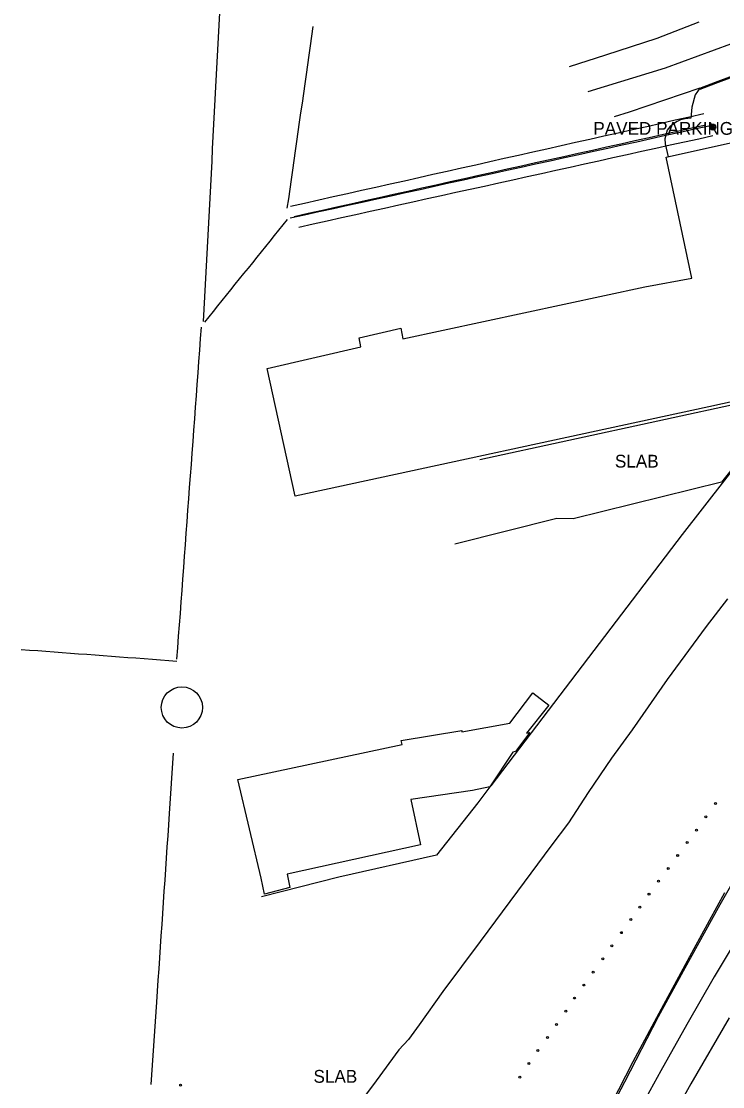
# Model space of a CAD drawing. Extents: x 368532 to 392481, y 10654822 to 10676899.
# Drawn here: x 390003.2 to 390277.3, y 10658296.5 to 10658712.6 of the extents above; entities that cross this region are included whole.
import ezdxf

# ---------------------------------------------------------------- set-up
doc = ezdxf.new("R2010")
doc.units = 0
for name, color, linetype in [('p_Catenary', 7, 'Continuous'), ('p_dtm slab', 7, 'Continuous'), ('p_road - paved curb', 7, 'Continuous'), ('p_road bridge end', 7, 'Continuous'), ('p_road general road feature', 7, 'Continuous'), ('p_road guard posts', 7, 'Continuous'), ('p_road guard rails', 7, 'Continuous'), ('p_road paint stripe', 7, 'Continuous'), ('p_structure building', 7, 'Continuous'), ('p_structure fence', 7, 'Continuous'), ('p_utility general pole', 7, 'Continuous')]:
    doc.layers.add(name, color=color, linetype=linetype)

msp = doc.modelspace()

# ---------------------------------------------------------------- linework, layer by layer
at = {"layer": 'p_Catenary'}
for points in [[(390074.36, 10658595.36), (390074.62, 10658600.19), (390074.88, 10658605.01), (390075.14, 10658609.83), (390075.39, 10658614.65), (390075.65, 10658619.47), (390075.91, 10658624.29), (390076.17, 10658629.12), (390076.43, 10658633.94), (390076.69, 10658638.76), (390076.95, 10658643.58), (390077.21, 10658648.4), (390077.47, 10658653.22), (390077.73, 10658658.05), (390077.98, 10658662.87), (390078.24, 10658667.69), (390078.5, 10658672.51), (390078.76, 10658677.33), (390079.02, 10658682.15), (390079.28, 10658686.98), (390079.54, 10658691.8), (390079.8, 10658696.62), (390080.06, 10658701.44), (390080.32, 10658706.26), (390080.57, 10658711.08), (390080.83, 10658715.9)], [(390107.15, 10658639.6), (390107.68, 10658643.34), (390108.21, 10658647.07), (390108.75, 10658650.81), (390109.28, 10658654.54), (390109.82, 10658658.28), (390110.35, 10658662.01), (390110.88, 10658665.75), (390111.42, 10658669.48), (390111.95, 10658673.22), (390112.48, 10658676.95), (390113.02, 10658680.69), (390113.55, 10658684.42), (390114.09, 10658688.16), (390114.62, 10658691.89), (390115.15, 10658695.62), (390115.69, 10658699.36), (390116.22, 10658703.09), (390116.76, 10658706.83), (390117.29, 10658710.56)], [(390108.35, 10658640.4), (390113.92, 10658641.65), (390119.49, 10658642.9), (390125.06, 10658644.15), (390130.63, 10658645.4), (390136.2, 10658646.64), (390141.77, 10658647.89), (390147.34, 10658649.14), (390152.91, 10658650.39), (390158.48, 10658651.64), (390164.05, 10658652.89), (390169.62, 10658654.13), (390175.19, 10658655.38), (390180.76, 10658656.63), (390186.33, 10658657.88), (390191.9, 10658659.13), (390197.47, 10658660.38), (390203.04, 10658661.63), (390208.61, 10658662.87), (390214.18, 10658664.12), (390219.75, 10658665.37), (390225.32, 10658666.62), (390230.9, 10658667.87), (390236.47, 10658669.12), (390242.04, 10658670.36), (390247.61, 10658671.61), (390253.18, 10658672.86), (390258.75, 10658674.11), (390264.32, 10658675.36), (390269.89, 10658676.61)], [(390108.22, 10658635.84), (390113.87, 10658637.08), (390119.51, 10658638.32), (390125.16, 10658639.56), (390130.8, 10658640.8), (390136.45, 10658642.04), (390142.09, 10658643.29), (390147.74, 10658644.53), (390153.38, 10658645.77), (390159.02, 10658647.01), (390164.67, 10658648.25), (390170.31, 10658649.49), (390175.96, 10658650.73), (390181.6, 10658651.97), (390187.25, 10658653.21), (390192.89, 10658654.45), (390198.53, 10658655.69), (390204.18, 10658656.93), (390209.82, 10658658.17), (390215.47, 10658659.42), (390221.11, 10658660.66), (390226.76, 10658661.9), (390232.4, 10658663.14), (390238.05, 10658664.38), (390243.69, 10658665.62), (390249.33, 10658666.86), (390254.98, 10658668.1), (390260.62, 10658669.34), (390266.27, 10658670.58), (390271.91, 10658671.82)], [(390270.75, 10658672.1), (390265.2, 10658670.87), (390259.65, 10658669.63), (390254.1, 10658668.4), (390248.55, 10658667.17), (390243, 10658665.93), (390237.45, 10658664.7), (390231.9, 10658663.47), (390226.35, 10658662.23), (390220.8, 10658661), (390215.25, 10658659.76), (390209.7, 10658658.53), (390204.15, 10658657.3), (390198.6, 10658656.06), (390193.05, 10658654.83), (390187.5, 10658653.6), (390181.95, 10658652.36), (390176.4, 10658651.13), (390170.85, 10658649.9), (390165.3, 10658648.66), (390159.75, 10658647.43), (390154.2, 10658646.2), (390148.65, 10658644.96), (390143.1, 10658643.73), (390137.55, 10658642.49), (390132, 10658641.26), (390126.45, 10658640.03), (390120.9, 10658638.79), (390115.35, 10658637.56), (390109.8, 10658636.33)], [(390111.61, 10658632.29), (390117.19, 10658633.52), (390122.77, 10658634.76), (390128.35, 10658635.99), (390133.94, 10658637.22), (390139.52, 10658638.45), (390145.1, 10658639.68), (390150.68, 10658640.92), (390156.26, 10658642.15), (390161.85, 10658643.38), (390167.43, 10658644.61), (390173.01, 10658645.84), (390178.59, 10658647.08), (390184.17, 10658648.31), (390189.76, 10658649.54), (390195.34, 10658650.77), (390200.92, 10658652.01), (390206.5, 10658653.24), (390212.08, 10658654.47), (390217.67, 10658655.7), (390223.25, 10658656.93), (390228.83, 10658658.17), (390234.41, 10658659.4), (390239.99, 10658660.63), (390245.58, 10658661.86), (390251.16, 10658663.09), (390256.74, 10658664.33), (390262.32, 10658665.56), (390267.9, 10658666.79), (390273.49, 10658668.02)], [(390074.94, 10658595.11), (390076.63, 10658597.22), (390078.33, 10658599.34), (390080.03, 10658601.45), (390081.73, 10658603.57), (390083.43, 10658605.68), (390085.13, 10658607.79), (390086.83, 10658609.91), (390088.52, 10658612.02), (390090.22, 10658614.13), (390091.92, 10658616.25), (390093.62, 10658618.36), (390095.32, 10658620.47), (390097.02, 10658622.59), (390098.72, 10658624.7), (390100.41, 10658626.82), (390102.11, 10658628.93), (390103.81, 10658631.04), (390105.51, 10658633.16), (390107.21, 10658635.27)], [(390064.03, 10658463.51), (390064.36, 10658467.98), (390064.69, 10658472.46), (390065.02, 10658476.93), (390065.35, 10658481.4), (390065.69, 10658485.87), (390066.02, 10658490.34), (390066.35, 10658494.82), (390066.68, 10658499.29), (390067.01, 10658503.76), (390067.34, 10658508.23), (390067.67, 10658512.71), (390068, 10658517.18), (390068.33, 10658521.65), (390068.66, 10658526.12), (390068.99, 10658530.6), (390069.32, 10658535.07), (390069.65, 10658539.54), (390069.98, 10658544.01), (390070.31, 10658548.48), (390070.64, 10658552.96), (390070.97, 10658557.43), (390071.3, 10658561.9), (390071.63, 10658566.37), (390071.96, 10658570.85), (390072.29, 10658575.32), (390072.62, 10658579.79), (390072.95, 10658584.26), (390073.28, 10658588.74), (390073.61, 10658593.21)], [(390003.2, 10658467.32), (390006.4, 10658467.08), (390009.6, 10658466.84), (390012.8, 10658466.61), (390016, 10658466.37), (390019.2, 10658466.13), (390022.4, 10658465.89), (390025.61, 10658465.65), (390028.81, 10658465.41), (390032.01, 10658465.17), (390035.21, 10658464.94), (390038.41, 10658464.7), (390041.61, 10658464.46), (390044.81, 10658464.22), (390048.01, 10658463.98), (390051.21, 10658463.74), (390054.42, 10658463.5), (390057.62, 10658463.27), (390060.82, 10658463.03), (390064.02, 10658462.79)], [(390062.57, 10658426.84), (390060.98, 10658403.19), (390060.69, 10658398.85), (390060.4, 10658394.52), (390060.1, 10658390.19), (390059.81, 10658385.85), (390059.52, 10658381.52), (390059.23, 10658377.18), (390058.94, 10658372.85), (390058.64, 10658368.52), (390058.35, 10658364.18), (390058.06, 10658359.85), (390057.77, 10658355.52), (390057.48, 10658351.18), (390057.19, 10658346.85), (390056.89, 10658342.51), (390056.6, 10658338.18), (390056.31, 10658333.85), (390056.02, 10658329.51), (390053.85, 10658297.37)]]:
    msp.add_lwpolyline(points, dxfattribs=at)
msp.add_circle((390065.94, 10658444.65), 8.05, dxfattribs=at)
at = {"layer": 'p_dtm slab'}
for p, q in [((390182.38, 10658541.55), (390286.82, 10658564.21)), ((390289.91, 10658549.03), (390276.79, 10658532.63)), ((390276.79, 10658532.63), (390218.82, 10658518.29)), ((390212.46, 10658518.39), (390172.59, 10658508.39)), ((390218.82, 10658518.29), (390212.46, 10658518.39))]:
    msp.add_line(p, q, dxfattribs=at)
at = {"layer": 'p_road - paved curb'}
for p, q in [((390274.43, 10658688.9), (390281.09, 10658691.37)), ((390274.48, 10658688.76), (390281.14, 10658691.23)), ((390274.61, 10658688.43), (390281.27, 10658690.9)), ((390268.34, 10658686.58), (390240.75, 10658677.12)), ((390268.34, 10658686.58), (390274.43, 10658688.9)), ((390268.39, 10658686.44), (390274.48, 10658688.76)), ((390268.52, 10658686.11), (390274.61, 10658688.43)), ((390240.75, 10658677.12), (390234.89, 10658675.34)), ((390291.52, 10658394.57), (390276.13, 10658367.58)), ((390276.13, 10658367.58), (390261.85, 10658341.71)), ((390261.85, 10658341.71), (390252.04, 10658323.78)), ((390252.04, 10658323.78), (390238.86, 10658298.32)), ((390238.86, 10658298.32), (390225.48, 10658272.92))]:
    msp.add_line(p, q, dxfattribs=at)
at = {"layer": 'p_road bridge end'}
for p, q in [((390279.16, 10658487.07), (390270.77, 10658476.25)), ((390270.77, 10658476.25), (390255.55, 10658455.58)), ((390255.55, 10658455.58), (390241.95, 10658435.9)), ((390241.95, 10658435.9), (390233.82, 10658424.89)), ((390233.82, 10658424.89), (390224.73, 10658411.4)), ((390224.73, 10658411.4), (390217.05, 10658399.63)), ((390217.05, 10658399.63), (390210.1, 10658390.51)), ((390210.1, 10658390.51), (390197.15, 10658372.95)), ((390197.15, 10658372.95), (390182.47, 10658353.25)), ((390182.47, 10658353.25), (390167.88, 10658333.72)), ((390167.88, 10658333.72), (390158.64, 10658320.66)), ((390158.64, 10658320.66), (390154.45, 10658314.98)), ((390154.45, 10658314.98), (390150.7, 10658310.89)), ((390150.7, 10658310.89), (390141.92, 10658298.8)), ((390141.92, 10658298.8), (390134.95, 10658289.61))]:
    msp.add_line(p, q, dxfattribs=at)
at = {"layer": 'p_road general road feature'}
for p, q in [((390268.34, 10658686.58), (390266.57, 10658683.87)), ((390266.57, 10658683.87), (390265.2, 10658679.1)), ((390265.2, 10658679.1), (390264.81, 10658674.86)), ((390259.5, 10658673.56), (390258.01, 10658672.6)), ((390260.81, 10658674.11), (390259.5, 10658673.56)), ((390262.59, 10658674.58), (390260.81, 10658674.11)), ((390264.81, 10658674.86), (390262.59, 10658674.58)), ((390255.63, 10658670.16), (390254.7, 10658666.75)), ((390256.69, 10658671.4), (390255.63, 10658670.16)), ((390258.01, 10658672.6), (390256.69, 10658671.4)), ((390254.7, 10658666.75), (390254.87, 10658664.8)), ((390254.87, 10658664.8), (390255.97, 10658659.73))]:
    msp.add_line(p, q, dxfattribs=at)
at = {"layer": 'p_road guard posts'}
for centre in [(390274.5, 10658407.1), (390270.66, 10658401.95), (390267.07, 10658396.76), (390263.41, 10658391.96), (390259.69, 10658386.88), (390256.03, 10658381.73), (390252.21, 10658376.79), (390248.49, 10658371.71), (390244.94, 10658366.68), (390241.37, 10658361.8), (390237.69, 10658356.7), (390234, 10658351.51), (390230.41, 10658346.5), (390226.64, 10658341.23), (390223.07, 10658336.25), (390219.35, 10658331.17), (390215.97, 10658326.05), (390212.33, 10658320.85), (390208.84, 10658315.78), (390205.07, 10658310.68), (390201.59, 10658305.62), (390197.98, 10658300.31), (390065.46, 10658297.13)]:
    msp.add_circle(centre, 0.375, dxfattribs=at)
at = {"layer": 'p_road guard rails'}
for p, q in [((390278.02, 10658372.21), (390266.04, 10658350.41)), ((390266.04, 10658350.41), (390254.1, 10658328.5)), ((390254.1, 10658328.5), (390242.23, 10658306.29)), ((390242.23, 10658306.29), (390233.71, 10658289.75))]:
    msp.add_line(p, q, dxfattribs=at)
at = {"layer": 'p_road paint stripe'}
for p, q in [((390268.01, 10658712.33), (390251.6, 10658705.98)), ((390293.48, 10658708.58), (390254.75, 10658694.27)), ((390251.6, 10658705.98), (390231.45, 10658699.42)), ((390231.45, 10658699.42), (390217.24, 10658694.83)), ((390254.75, 10658694.27), (390224.65, 10658685.12)), ((390286.94, 10658361.09), (390273.98, 10658339.43)), ((390273.98, 10658339.43), (390263.26, 10658320.77)), ((390263.26, 10658320.77), (390253.15, 10658302.78)), ((390279.76, 10658323.44), (390264.82, 10658297.6)), ((390253.15, 10658302.78), (390242, 10658282.6)), ((390264.82, 10658297.6), (390252.51, 10658275.48))]:
    msp.add_line(p, q, dxfattribs=at)
at = {"layer": 'p_structure building'}
for points in [[(390246.86, 10658608.87), (390265.25, 10658612.34), (390255.19, 10658659.56), (390336.62, 10658677.61), (390348.2, 10658625.83), (390305.11, 10658569.32), (390271.83, 10658562.08)], [(390271.83, 10658562.08), (390110.26, 10658527.21), (390099.23, 10658577.04), (390135.86, 10658585.5), (390135.19, 10658589.05), (390151.45, 10658592.81), (390152.34, 10658588.57), (390246.86, 10658608.87)]]:
    msp.add_lwpolyline(points, dxfattribs=at)
msp.add_lwpolyline([(390087.87, 10658416.52), (390152.02, 10658430.14), (390151.7, 10658431.77), (390175.34, 10658435.72), (390175.37, 10658435.17), (390194.1, 10658438.56), (390203.07, 10658450.42), (390209.35, 10658445.56), (390200.56, 10658434.58), (390201.98, 10658434.83), (390196.26, 10658427.49), (390195.23, 10658427.13), (390186.35, 10658413.62), (390179.48, 10658412.28), (390155.45, 10658408.72), (390159.26, 10658390.97), (390107.04, 10658379.61), (390108.08, 10658374.36), (390098.3, 10658371.76), (390096.93, 10658377.94)], close=True, dxfattribs=at)
at = {"layer": 'p_structure fence'}
for p, q in [((390291.2, 10658550.41), (390261.41, 10658512.25)), ((390261.41, 10658512.25), (390226.92, 10658466.84)), ((390226.92, 10658466.84), (390186.67, 10658414.11)), ((390186.29, 10658413.6), (390181.57, 10658407.42)), ((390181.57, 10658407.42), (390165.48, 10658386.97)), ((390165.48, 10658386.97), (390127.22, 10658378.37)), ((390127.22, 10658378.37), (390097.06, 10658370.74))]:
    msp.add_line(p, q, dxfattribs=at)
at = {"layer": 'p_utility general pole'}
for radius in [1.19, 0.901, 0.608, 0.337, 0.12]:
    msp.add_circle((390273.41, 10658671.31), radius, dxfattribs=at)

# ---------------------------------------------------------------- texts
at = {"layer": 'p_dtm slab'}
for p in [(390233.31, 10658538.34), (390115.52, 10658298.08)]:
    msp.add_text(' SLAB', height=5, dxfattribs=at).set_placement(p)
at = {"layer": 'p_road general road feature'}
msp.add_text(' PAVED PARKING', height=5, dxfattribs=at).set_placement((390224.88, 10658668.31))

doc.saveas('drawing.dxf')
